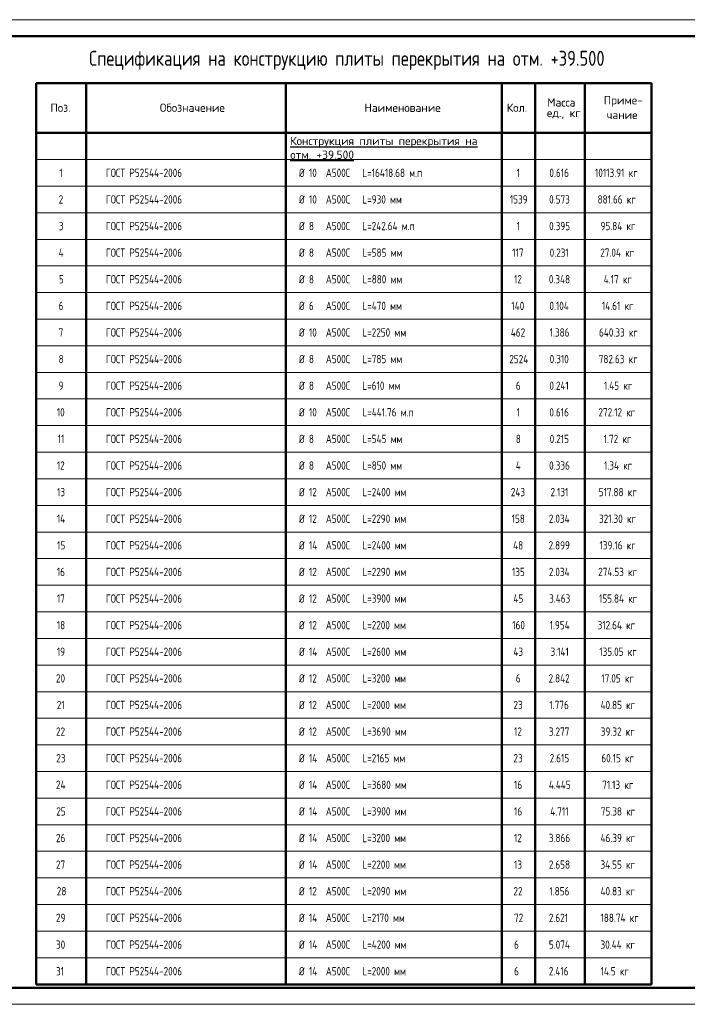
# Model space of a CAD drawing. Header units: millimetres. Extents: x 40580 to 1930067, y -240640 to 81020.
# Tile 280 of 656: x 804263 to 824342, y -240239 to -210635. Entities that reach past the tile are written whole.
import ezdxf

# ---------------------------------------------------------------- set-up
doc = ezdxf.new("R2010")
doc.units = ezdxf.units.MM
doc.layers.add('Standard', color=7, linetype='Continuous', lineweight=25)
doc.layers.add('Ребро вкладыша арматура S1', color=52, linetype='Continuous', lineweight=25)
doc.styles.add('GOST 2.304', font='isocpeur.ttf', dxfattribs={"width": 0.8})
doc.styles.add('ISOCPEUR', font='isocpeur.ttf')

msp = doc.modelspace()

# ---------------------------------------------------------------- linework, layer by layer
at = {"layer": 'Standard', "color": 7, "linetype": 'Continuous', "lineweight": 50, "transparency": 33554687}
for p, q in [((804762.7, -212539), (823262.7, -212539)), ((804762.7, -239639), (804762.7, -212539)), ((806262.7, -212539), (806262.7, -239639)), ((812262.7, -212539), (812262.7, -239639)), ((818762.7, -212539), (818762.7, -239639)), ((819762.7, -212539), (819762.7, -239639)), ((821262.7, -212539), (821262.7, -239639)), ((823262.7, -212539), (823262.7, -239639)), ((804762.7, -214039), (823262.7, -214039)), ((804762.7, -239639), (823262.7, -239639))]:
    msp.add_line(p, q, dxfattribs=at)
at = {"layer": 'Standard', "color": 7, "linetype": 'Continuous', "lineweight": 13, "transparency": 33554687}
for p, q in [((804762.7, -214839), (823262.7, -214839)), ((804762.7, -215639), (823262.7, -215639)), ((804762.7, -216439), (823262.7, -216439)), ((804762.7, -217239), (823262.7, -217239)), ((804762.7, -218039), (823262.7, -218039)), ((804762.7, -218839), (823262.7, -218839)), ((804762.7, -219639), (823262.7, -219639)), ((804762.7, -220439), (823262.7, -220439)), ((804762.7, -221239), (823262.7, -221239)), ((804762.7, -222039), (823262.7, -222039)), ((804762.7, -222839), (823262.7, -222839)), ((804762.7, -223639), (823262.7, -223639)), ((804762.7, -224439), (823262.7, -224439)), ((804762.7, -225239), (823262.7, -225239)), ((804762.7, -226039), (823262.7, -226039)), ((804762.7, -226839), (823262.7, -226839)), ((804762.7, -227639), (823262.7, -227639)), ((804762.7, -228439), (823262.7, -228439)), ((804762.7, -229239), (823262.7, -229239)), ((804762.7, -230039), (823262.7, -230039)), ((804762.7, -230039), (823262.7, -230039)), ((804762.7, -230839), (823262.7, -230839)), ((804762.7, -230839), (823262.7, -230839)), ((804762.7, -231639), (823262.7, -231639)), ((804762.7, -231639), (823262.7, -231639)), ((804762.7, -232439), (823262.7, -232439)), ((804762.7, -233239), (823262.7, -233239)), ((804762.7, -234039), (823262.7, -234039)), ((804762.7, -234839), (823262.7, -234839)), ((804762.7, -235639), (823262.7, -235639)), ((804762.7, -236439), (823262.7, -236439)), ((804762.7, -237239), (823262.7, -237239)), ((804762.7, -238039), (823262.7, -238039)), ((804762.7, -238839), (823262.7, -238839)), ((804762.7, -239639), (823262.7, -239639)), ((804762.7, -239639), (823262.7, -239639)), ((804762.7, -239639), (823262.7, -239639)), ((804762.7, -239639), (823262.7, -239639)), ((804762.7, -239639), (823262.7, -239639)), ((804762.7, -239639), (823262.7, -239639)), ((804762.7, -239639), (823262.7, -239639)), ((804762.7, -239639), (823262.7, -239639)), ((804762.7, -239639), (823262.7, -239639)), ((804762.7, -239639), (823262.7, -239639)), ((804762.7, -239639), (823262.7, -239639)), ((804762.7, -239639), (823262.7, -239639)), ((804762.7, -239639), (823262.7, -239639)), ((804762.7, -239639), (823262.7, -239639)), ((804762.7, -239639), (823262.7, -239639))]:
    msp.add_line(p, q, dxfattribs=at)
msp.add_lwpolyline([(801762.7, -240239), (843762.7, -240239), (843762.7, -210634.9), (801762.7, -210634.9), (801762.7, -240239)], close=True, dxfattribs=at)
at = {"layer": 'Standard', "color": 7, "linetype": 'Continuous', "lineweight": 50, "transparency": 33554687}
msp.add_lwpolyline([(803762.7, -211134.9), (843262.7, -211134.9), (843262.7, -239739), (803762.7, -239739), (803762.7, -211134.9)], close=True, dxfattribs=at)
at = {"layer": 'Ребро вкладыша арматура S1', "color": 7, "linetype": 'Continuous', "lineweight": 13, "transparency": 33554687}
for p, q in [((804762.7, -214839), (804762.7, -215639)), ((823262.7, -214839), (804762.7, -214839)), ((806262.7, -214839), (806262.7, -215639)), ((812262.7, -214839), (812262.7, -215639)), ((818762.7, -214839), (818762.7, -215639)), ((819762.7, -214839), (819762.7, -215639)), ((821262.7, -214839), (821262.7, -215639)), ((823262.7, -214839), (823262.7, -215639)), ((823262.7, -215639), (804762.7, -215639)), ((804762.7, -215639), (804762.7, -216439)), ((806262.7, -215639), (806262.7, -216439)), ((812262.7, -215639), (812262.7, -216439)), ((818762.7, -215639), (818762.7, -216439)), ((819762.7, -215639), (819762.7, -216439)), ((821262.7, -215639), (821262.7, -216439)), ((823262.7, -215639), (823262.7, -216439)), ((823262.7, -216439), (804762.7, -216439)), ((804762.7, -216439), (804762.7, -217239)), ((806262.7, -216439), (806262.7, -217239)), ((812262.7, -216439), (812262.7, -217239)), ((818762.7, -216439), (818762.7, -217239)), ((819762.7, -216439), (819762.7, -217239)), ((821262.7, -216439), (821262.7, -217239)), ((823262.7, -216439), (823262.7, -217239)), ((823262.7, -217239), (804762.7, -217239)), ((804762.7, -217239), (804762.7, -218039)), ((806262.7, -217239), (806262.7, -218039)), ((812262.7, -217239), (812262.7, -218039)), ((818762.7, -217239), (818762.7, -218039)), ((819762.7, -217239), (819762.7, -218039)), ((821262.7, -217239), (821262.7, -218039)), ((823262.7, -217239), (823262.7, -218039)), ((823262.7, -218039), (804762.7, -218039)), ((804762.7, -218039), (804762.7, -218839)), ((806262.7, -218039), (806262.7, -218839)), ((812262.7, -218039), (812262.7, -218839)), ((818762.7, -218039), (818762.7, -218839)), ((819762.7, -218039), (819762.7, -218839)), ((821262.7, -218039), (821262.7, -218839)), ((823262.7, -218039), (823262.7, -218839)), ((823262.7, -218839), (804762.7, -218839)), ((804762.7, -218839), (804762.7, -219639)), ((806262.7, -218839), (806262.7, -219639)), ((812262.7, -218839), (812262.7, -219639)), ((818762.7, -218839), (818762.7, -219639)), ((819762.7, -218839), (819762.7, -219639)), ((821262.7, -218839), (821262.7, -219639)), ((823262.7, -218839), (823262.7, -219639)), ((823262.7, -219639), (804762.7, -219639)), ((804762.7, -219639), (804762.7, -220439)), ((806262.7, -219639), (806262.7, -220439)), ((812262.7, -219639), (812262.7, -220439)), ((818762.7, -219639), (818762.7, -220439)), ((819762.7, -219639), (819762.7, -220439)), ((821262.7, -219639), (821262.7, -220439)), ((823262.7, -219639), (823262.7, -220439)), ((823262.7, -220439), (804762.7, -220439)), ((804762.7, -220439), (804762.7, -221239)), ((806262.7, -220439), (806262.7, -221239)), ((812262.7, -220439), (812262.7, -221239)), ((818762.7, -220439), (818762.7, -221239)), ((819762.7, -220439), (819762.7, -221239)), ((821262.7, -220439), (821262.7, -221239)), ((823262.7, -220439), (823262.7, -221239)), ((823262.7, -221239), (804762.7, -221239)), ((804762.7, -221239), (804762.7, -222039)), ((806262.7, -221239), (806262.7, -222039)), ((812262.7, -221239), (812262.7, -222039)), ((818762.7, -221239), (818762.7, -222039)), ((819762.7, -221239), (819762.7, -222039)), ((821262.7, -221239), (821262.7, -222039)), ((823262.7, -221239), (823262.7, -222039)), ((823262.7, -222039), (804762.7, -222039)), ((804762.7, -222039), (804762.7, -222839)), ((806262.7, -222039), (806262.7, -222839)), ((812262.7, -222039), (812262.7, -222839)), ((818762.7, -222039), (818762.7, -222839)), ((819762.7, -222039), (819762.7, -222839)), ((821262.7, -222039), (821262.7, -222839)), ((823262.7, -222039), (823262.7, -222839)), ((823262.7, -222839), (804762.7, -222839)), ((804762.7, -222839), (804762.7, -223639)), ((806262.7, -222839), (806262.7, -223639)), ((812262.7, -222839), (812262.7, -223639)), ((818762.7, -222839), (818762.7, -223639)), ((819762.7, -222839), (819762.7, -223639)), ((821262.7, -222839), (821262.7, -223639)), ((823262.7, -222839), (823262.7, -223639)), ((823262.7, -223639), (804762.7, -223639)), ((804762.7, -223639), (804762.7, -224439)), ((806262.7, -223639), (806262.7, -224439)), ((812262.7, -223639), (812262.7, -224439)), ((818762.7, -223639), (818762.7, -224439)), ((819762.7, -223639), (819762.7, -224439)), ((821262.7, -223639), (821262.7, -224439)), ((823262.7, -223639), (823262.7, -224439)), ((823262.7, -224439), (804762.7, -224439)), ((804762.7, -224439), (804762.7, -225239)), ((806262.7, -224439), (806262.7, -225239)), ((812262.7, -224439), (812262.7, -225239)), ((818762.7, -224439), (818762.7, -225239)), ((819762.7, -224439), (819762.7, -225239)), ((821262.7, -224439), (821262.7, -225239)), ((823262.7, -224439), (823262.7, -225239)), ((823262.7, -225239), (804762.7, -225239)), ((804762.7, -225239), (804762.7, -226039)), ((806262.7, -225239), (806262.7, -226039)), ((812262.7, -225239), (812262.7, -226039)), ((818762.7, -225239), (818762.7, -226039)), ((819762.7, -225239), (819762.7, -226039)), ((821262.7, -225239), (821262.7, -226039)), ((823262.7, -225239), (823262.7, -226039)), ((823262.7, -226039), (804762.7, -226039)), ((804762.7, -226039), (804762.7, -226839)), ((806262.7, -226039), (806262.7, -226839)), ((812262.7, -226039), (812262.7, -226839)), ((818762.7, -226039), (818762.7, -226839)), ((819762.7, -226039), (819762.7, -226839)), ((821262.7, -226039), (821262.7, -226839)), ((823262.7, -226039), (823262.7, -226839)), ((823262.7, -226839), (804762.7, -226839)), ((804762.7, -226839), (804762.7, -227639)), ((806262.7, -226839), (806262.7, -227639)), ((812262.7, -226839), (812262.7, -227639)), ((818762.7, -226839), (818762.7, -227639)), ((819762.7, -226839), (819762.7, -227639)), ((821262.7, -226839), (821262.7, -227639)), ((823262.7, -226839), (823262.7, -227639)), ((823262.7, -227639), (804762.7, -227639)), ((804762.7, -227639), (804762.7, -228439)), ((806262.7, -227639), (806262.7, -228439)), ((812262.7, -227639), (812262.7, -228439)), ((818762.7, -227639), (818762.7, -228439)), ((819762.7, -227639), (819762.7, -228439)), ((821262.7, -227639), (821262.7, -228439)), ((823262.7, -227639), (823262.7, -228439)), ((823262.7, -228439), (804762.7, -228439)), ((804762.7, -228439), (804762.7, -229239)), ((806262.7, -228439), (806262.7, -229239)), ((812262.7, -228439), (812262.7, -229239)), ((818762.7, -228439), (818762.7, -229239)), ((819762.7, -228439), (819762.7, -229239)), ((821262.7, -228439), (821262.7, -229239)), ((823262.7, -228439), (823262.7, -229239)), ((823262.7, -229239), (804762.7, -229239)), ((804762.7, -229239), (804762.7, -230039)), ((806262.7, -229239), (806262.7, -230039)), ((812262.7, -229239), (812262.7, -230039)), ((818762.7, -229239), (818762.7, -230039)), ((819762.7, -229239), (819762.7, -230039)), ((821262.7, -229239), (821262.7, -230039)), ((823262.7, -229239), (823262.7, -230039)), ((823262.7, -230039), (804762.7, -230039)), ((804762.7, -230039), (804762.7, -230839)), ((806262.7, -230039), (806262.7, -230839)), ((812262.7, -230039), (812262.7, -230839)), ((818762.7, -230039), (818762.7, -230839)), ((819762.7, -230039), (819762.7, -230839)), ((821262.7, -230039), (821262.7, -230839)), ((823262.7, -230039), (823262.7, -230839)), ((823262.7, -230839), (804762.7, -230839)), ((804762.7, -230839), (804762.7, -231639)), ((806262.7, -230839), (806262.7, -231639)), ((812262.7, -230839), (812262.7, -231639)), ((818762.7, -230839), (818762.7, -231639)), ((819762.7, -230839), (819762.7, -231639)), ((821262.7, -230839), (821262.7, -231639)), ((823262.7, -230839), (823262.7, -231639)), ((823262.7, -231639), (804762.7, -231639)), ((804762.7, -231639), (804762.7, -232439)), ((806262.7, -231639), (806262.7, -232439)), ((812262.7, -231639), (812262.7, -232439)), ((818762.7, -231639), (818762.7, -232439)), ((819762.7, -231639), (819762.7, -232439)), ((821262.7, -231639), (821262.7, -232439)), ((823262.7, -231639), (823262.7, -232439)), ((823262.7, -232439), (804762.7, -232439)), ((804762.7, -232439), (804762.7, -233239)), ((806262.7, -232439), (806262.7, -233239)), ((812262.7, -232439), (812262.7, -233239)), ((818762.7, -232439), (818762.7, -233239)), ((819762.7, -232439), (819762.7, -233239)), ((821262.7, -232439), (821262.7, -233239)), ((823262.7, -232439), (823262.7, -233239)), ((823262.7, -233239), (804762.7, -233239)), ((804762.7, -233239), (804762.7, -234039)), ((806262.7, -233239), (806262.7, -234039)), ((812262.7, -233239), (812262.7, -234039)), ((818762.7, -233239), (818762.7, -234039)), ((819762.7, -233239), (819762.7, -234039)), ((821262.7, -233239), (821262.7, -234039)), ((823262.7, -233239), (823262.7, -234039)), ((823262.7, -234039), (804762.7, -234039)), ((804762.7, -234039), (804762.7, -234839)), ((806262.7, -234039), (806262.7, -234839)), ((812262.7, -234039), (812262.7, -234839)), ((818762.7, -234039), (818762.7, -234839)), ((819762.7, -234039), (819762.7, -234839)), ((821262.7, -234039), (821262.7, -234839)), ((823262.7, -234039), (823262.7, -234839)), ((823262.7, -234839), (804762.7, -234839)), ((804762.7, -234839), (804762.7, -235639)), ((806262.7, -234839), (806262.7, -235639)), ((812262.7, -234839), (812262.7, -235639)), ((818762.7, -234839), (818762.7, -235639)), ((819762.7, -234839), (819762.7, -235639)), ((821262.7, -234839), (821262.7, -235639)), ((823262.7, -234839), (823262.7, -235639)), ((804762.7, -235639), (823262.7, -235639)), ((823262.7, -235639), (804762.7, -235639)), ((804762.7, -236439), (823262.7, -236439)), ((823262.7, -236439), (804762.7, -236439)), ((804762.7, -237239), (823262.7, -237239)), ((823262.7, -237239), (804762.7, -237239)), ((804762.7, -238039), (823262.7, -238039)), ((823262.7, -238039), (804762.7, -238039)), ((804762.7, -238839), (823262.7, -238839)), ((823262.7, -238839), (804762.7, -238839))]:
    msp.add_line(p, q, dxfattribs=at)

# ---------------------------------------------------------------- texts
at = {"layer": 'Standard', "color": 7, "linetype": 'Continuous', "lineweight": 50, "transparency": 33554687, "insert": (806351.5, -212143.3), "char_height": 450, "width": 15573.621, "attachment_point": 7, "style": 'GOST 2.304'}
msp.add_mtext('Спецификация\\~на\\~конструкцию\\~плиты\\~перекрытия\\~на\\~отм.\\~+39.500', dxfattribs=at)
at = {"layer": 'Standard', "color": 7, "linetype": 'Continuous', "lineweight": 25, "transparency": 33554687, "char_height": 250, "attachment_point": 7, "style": 'ISOCPEUR'}
for s, insert, width in [('Поз.', (805188.6, -213406.8), 613.446), ('Обозначение', (808479.4, -213406.8), 1697.278), ('Наименование', (814632, -213406.8), 1866.052), ('Кол.', (818912.6, -213406.8), 622.388), ('Масса', (820129.3, -213247.8), 888.965), ('Приме-', (821828.9, -213247.8), 1013.226), ('ед.,\\~кг', (820118.9, -213622.8), 906.665), ('чание', (821916.4, -213622.8), 835.693), ('{\\LКонструкция\\~плиты\\~перекрытия\\~на\\~\\Pотм.\\~+39.500}', (812400.2, -214820.4), 6360.284)]:
    msp.add_mtext(s, dxfattribs=dict(at, insert=insert, width=width))
at = {"layer": 'Ребро вкладыша арматура S1', "color": 7, "linetype": 'Continuous', "lineweight": 25, "transparency": 33554687, "char_height": 250, "attachment_point": 7, "style": 'GOST 2.304'}
for s, insert, width in [('1', (805458.5, -215364), 231.561), ('ГОСТ\\~Р52544-2006', (806852.7, -215364), 2540.601), ('Ø', (812662.7, -215364), 288.007), ('10', (812961.6, -215364), 391.394), ('А500С', (813469.5, -215364), 906.494), ('L=16418.68\\~м.п', (814570.2, -215364), 1900.891), ('1', (819208.6, -215364), 231.555), ('0.616', (820194, -215364), 764.337), ('10113.91\\~кг', (821564.8, -215364), 1528.125), ('2', (805433.6, -216164), 284.827), ('ГОСТ\\~Р52544-2006', (806852.7, -216164), 2540.601), ('Ø', (812662.7, -216164), 288.007), ('10', (812961.6, -216164), 391.394), ('А500С', (813469.5, -216164), 906.494), ('L=930\\~мм', (814570.2, -216164), 1261.548), ('1539', (819004.4, -216164), 640.076), ('0.573', (820185.6, -216164), 782.233), ('881.66\\~кг', (821644, -216164), 1368.298), ('3', (805441.9, -216964), 267.139), ('ГОСТ\\~Р52544-2006', (806852.7, -216964), 2540.601), ('Ø', (812662.7, -216964), 288.007), ('8', (812961.6, -216964), 284.839), ('А500С', (813469.5, -216964), 906.494), ('L=242.64\\~м.п', (814570.2, -216964), 1687.775), ('1', (819208.6, -216964), 231.555), ('0.395', (820185.6, -216964), 782.233), ('95.84\\~кг', (821731.5, -216964), 1190.765), ('4', (805433.6, -217764), 284.827), ('ГОСТ\\~Р52544-2006', (806852.7, -217764), 2540.601), ('Ø', (812662.7, -217764), 288.007), ('8', (812961.6, -217764), 284.839), ('А500С', (813469.5, -217764), 906.494), ('L=585\\~мм', (814570.2, -217764), 1243.848), ('117', (819075.2, -217764), 497.943), ('0.231', (820202.3, -217764), 746.643), ('27.04\\~кг', (821723.1, -217764), 1208.453), ('5', (805441.9, -218564), 267.139), ('ГОСТ\\~Р52544-2006', (806852.7, -218564), 2540.601), ('Ø', (812662.7, -218564), 288.007), ('8', (812961.6, -218564), 284.839), ('А500С', (813469.5, -218564), 906.494), ('L=880\\~мм', (814570.2, -218564), 1279.242), ('12', (819129.4, -218564), 391.4), ('0.348', (820177.3, -218564), 799.927), ('4.17\\~кг', (821827.3, -218564), 995.343), ('6', (805433.6, -219364), 284.827), ('ГОСТ\\~Р52544-2006', (806852.7, -219364), 2540.601), ('Ø', (812662.7, -219364), 288.007), ('6', (812961.6, -219364), 284.839), ('А500С', (813469.5, -219364), 906.494), ('L=470\\~мм', (814570.2, -219364), 1279.242), ('140', (819050.2, -219364), 551.233), ('0.104', (820194, -219364), 764.337), ('14.61\\~кг', (821773.1, -219364), 1101.898), ('7', (805433.6, -220164), 284.827), ('ГОСТ\\~Р52544-2006', (806852.7, -220164), 2540.601), ('Ø', (812662.7, -220164), 288.007), ('10', (812961.6, -220164), 391.394), ('А500С', (813469.5, -220164), 906.494), ('L=2250\\~мм', (814570.2, -220164), 1421.381), ('462', (819033.5, -220164), 250), ('1.386', (820202.3, -220164), 746.643), ('640.33\\~кг', (821685.6, -220164), 1279.626), ('8', (805433.6, -220964), 284.827), ('ГОСТ\\~Р52544-2006', (806852.7, -220964), 2540.601), ('Ø', (812662.7, -220964), 288.007), ('8', (812961.6, -220964), 284.839), ('А500С', (813469.5, -220964), 906.494), ('L=785\\~мм', (814570.2, -220964), 1261.548), ('2524', (818987.7, -220964), 675.671), ('0.310', (820202.3, -220964), 746.643), ('782.63\\~кг', (821677.3, -220964), 1297.314), ('9', (805433.6, -221764), 284.827), ('ГОСТ\\~Р52544-2006', (806852.7, -221764), 2540.601), ('Ø', (812662.7, -221764), 288.007), ('8', (812961.6, -221764), 284.839), ('А500С', (813469.5, -221764), 906.494), ('L=610\\~мм', (814570.2, -221764), 1225.964), ('6', (819183.6, -221764), 284.833), ('0.241', (820194, -221764), 764.337), ('1.45\\~кг', (821835.6, -221764), 977.643), ('10', (805379.4, -222564), 391.394), ('ГОСТ\\~Р52544-2006', (806852.7, -222564), 2540.601), ('Ø', (812662.7, -222564), 288.007), ('10', (812961.6, -222564), 391.394), ('А500С', (813469.5, -222564), 906.494), ('L=441.76\\~м.п', (814570.2, -222564), 1634.491), ('1', (819208.6, -222564), 231.555), ('0.616', (820194, -222564), 764.337), ('272.12\\~кг', (821669, -222564), 1315.021), ('11', (805404.4, -223364), 338.11), ('ГОСТ\\~Р52544-2006', (806852.7, -223364), 2540.601), ('Ø', (812662.7, -223364), 288.007), ('8', (812961.6, -223364), 284.839), ('А500С', (813469.5, -223364), 906.494), ('L=545\\~мм', (814570.2, -223364), 1243.848), ('8', (819183.6, -223364), 284.833), ('0.215', (820202.3, -223364), 746.643), ('1.72\\~кг', (821827.3, -223364), 995.343), ('12', (805379.4, -224164), 391.394), ('ГОСТ\\~Р52544-2006', (806852.7, -224164), 2540.601), ('Ø', (812662.7, -224164), 288.007), ('8', (812961.6, -224164), 284.839), ('А500С', (813469.5, -224164), 906.494), ('L=850\\~мм', (814570.2, -224164), 1261.548), ('4', (819183.6, -224164), 284.833), ('0.336', (820185.6, -224164), 782.233), ('1.34\\~кг', (821835.6, -224164), 977.643), ('13', (805387.7, -224964), 373.7), ('ГОСТ\\~Р52544-2006', (806852.7, -224964), 2540.601), ('Ø', (812662.7, -224964), 288.007), ('12', (812961.6, -224964), 391.394), ('А500С', (813469.5, -224964), 906.494), ('L=2400\\~мм', (814570.2, -224964), 1439.075), ('243', (819033.5, -224964), 586.816), ('2.131', (820227.3, -224964), 693.365), ('517.88\\~кг', (821677.3, -224964), 1297.314), ('14', (805379.4, -225764), 391.394), ('ГОСТ\\~Р52544-2006', (806852.7, -225764), 2540.601), ('Ø', (812662.7, -225764), 288.007), ('12', (812961.6, -225764), 391.394), ('А500С', (813469.5, -225764), 906.494), ('L=2290\\~мм', (814570.2, -225764), 1439.075), ('158', (819058.5, -225764), 533.539), ('2.034', (820177.3, -225764), 799.927), ('321.30\\~кг', (821685.6, -225764), 1279.626), ('15', (805387.7, -226564), 373.7), ('ГОСТ\\~Р52544-2006', (806852.7, -226564), 2540.601), ('Ø', (812662.7, -226564), 288.007), ('14', (812961.6, -226564), 391.394), ('А500С', (813469.5, -226564), 906.494), ('L=2400\\~мм', (814570.2, -226564), 1439.075), ('48', (819104.4, -226564), 444.659), ('2.899', (820169, -226564), 817.621), ('139.16\\~кг', (821702.3, -226564), 1244.031), ('16', (805379.4, -227364), 391.394), ('ГОСТ\\~Р52544-2006', (806852.7, -227364), 2540.601), ('Ø', (812662.7, -227364), 288.007), ('12', (812961.6, -227364), 391.394), ('А500С', (813469.5, -227364), 906.494), ('L=2290\\~мм', (814570.2, -227364), 1439.075), ('135', (819066.9, -227364), 515.839), ('2.034', (820177.3, -227364), 799.927), ('274.53\\~кг', (821660.6, -227364), 1332.898), ('17', (805379.4, -228164), 391.394), ('ГОСТ\\~Р52544-2006', (806852.7, -228164), 2540.601), ('Ø', (812662.7, -228164), 288.007), ('12', (812961.6, -228164), 391.394), ('А500С', (813469.5, -228164), 906.494), ('L=3900\\~мм', (814570.2, -228164), 1421.381), ('45', (819112.7, -228164), 426.971), ('3.463', (820185.6, -228164), 782.233), ('155.84\\~кг', (821685.6, -228164), 1279.626), ('18', (805379.4, -228964), 391.394), ('ГОСТ\\~Р52544-2006', (806852.7, -228964), 2540.601), ('Ø', (812662.7, -228964), 288.007), ('12', (812961.6, -228964), 391.394), ('А500С', (813469.5, -228964), 906.494), ('L=2200\\~мм', (814570.2, -228964), 1439.075), ('160', (819075.2, -228964), 497.943), ('1.954', (820202.3, -228964), 746.643), ('312.64\\~кг', (821644, -228964), 1368.298), ('19', (805379.4, -229764), 391.394), ('ГОСТ\\~Р52544-2006', (806852.7, -229764), 2540.601), ('Ø', (812662.7, -229764), 288.007), ('А500С', (813469.5, -229764), 906.494), ('L=2600\\~мм', (814570.2, -229764), 1439.075), ('43', (819112.7, -229764), 426.971), ('3.141', (820227.3, -229764), 693.365), ('135.05\\~кг', (821694, -229764), 1261.92), ('14', (812961.6, -229764), 391.394), ('20', (805354.4, -230564), 444.672), ('ГОСТ\\~Р52544-2006', (806852.7, -230564), 2540.601), ('Ø', (812662.7, -230564), 288.007), ('12', (812961.6, -230564), 391.394), ('А500С', (813469.5, -230564), 906.494), ('L=3200\\~мм', (814570.2, -230564), 1421.381), ('6', (819183.6, -230564), 284.833), ('2.842', (820169, -230564), 817.621), ('17.05\\~кг', (821756.5, -230564), 1137.476), ('21', (805379.4, -231364), 391.394), ('ГОСТ\\~Р52544-2006', (806852.7, -231364), 2540.601), ('Ø', (812662.7, -231364), 288.007), ('12', (812961.6, -231364), 391.394), ('А500С', (813469.5, -231364), 906.494), ('L=2000\\~мм', (814570.2, -231364), 1439.075), ('23', (819112.7, -231364), 426.971), ('1.776', (820194, -231364), 764.337), ('40.85\\~кг', (821731.5, -231364), 1190.765), ('22', (805354.4, -232164), 444.672), ('ГОСТ\\~Р52544-2006', (806852.7, -232164), 2540.601), ('Ø', (812662.7, -232164), 288.007), ('12', (812961.6, -232164), 391.394), ('А500С', (813469.5, -232164), 906.494), ('L=3690\\~мм', (814570.2, -232164), 1421.381), ('12', (819129.4, -232164), 391.4), ('3.277', (820177.3, -232164), 799.927), ('39.32\\~кг', (821739.8, -232164), 1173.059), ('23', (805362.7, -232964), 426.978), ('ГОСТ\\~Р52544-2006', (806852.7, -232964), 2540.601), ('Ø', (812662.7, -232964), 288.007), ('14', (812961.6, -232964), 391.394), ('А500С', (813469.5, -232964), 906.494), ('L=2165\\~мм', (814570.2, -232964), 1368.103), ('23', (819112.7, -232964), 426.971), ('2.615', (820202.3, -232964), 746.643), ('60.15\\~кг', (821756.5, -232964), 1137.476), ('24', (805354.4, -233764), 444.672), ('ГОСТ\\~Р52544-2006', (806852.7, -233764), 2540.601), ('Ø', (812662.7, -233764), 288.007), ('14', (812961.6, -233764), 391.394), ('А500С', (813469.5, -233764), 906.494), ('L=3680\\~мм', (814570.2, -233764), 1421.381), ('16', (819129.4, -233764), 391.4), ('4.445', (820177.3, -233764), 799.927), ('71.13\\~кг', (821781.5, -233764), 1084.204), ('25', (805362.7, -234564), 426.978), ('ГОСТ\\~Р52544-2006', (806852.7, -234564), 2540.601), ('Ø', (812662.7, -234564), 288.007), ('14', (812961.6, -234564), 391.394), ('А500С', (813469.5, -234564), 906.494), ('L=3900\\~мм', (814570.2, -234564), 1421.381), ('16', (819129.4, -234564), 391.4), ('4.711', (820219, -234564), 711.072), ('75.38\\~кг', (821739.8, -234564), 1173.059), ('26', (805354.4, -235364), 444.672), ('ГОСТ\\~Р52544-2006', (806852.7, -235364), 2540.601), ('Ø', (812662.7, -235364), 288.007), ('14', (812961.6, -235364), 391.394), ('А500С', (813469.5, -235364), 906.494), ('L=3200\\~мм', (814570.2, -235364), 1421.381), ('12', (819129.4, -235364), 391.4), ('3.866', (820177.3, -235364), 799.927), ('46.39\\~кг', (821731.5, -235364), 1190.765), ('27', (805354.4, -236164), 444.672), ('ГОСТ\\~Р52544-2006', (806852.7, -236164), 2540.601), ('Ø', (812662.7, -236164), 288.007), ('14', (812961.6, -236164), 391.394), ('А500С', (813469.5, -236164), 906.494), ('L=2200\\~мм', (814570.2, -236164), 1421.381), ('13', (819129.4, -236164), 391.4), ('2.658', (820177.3, -236164), 799.927), ('34.55\\~кг', (821731.5, -236164), 1190.765), ('28', (805379.4, -236964), 391.394), ('ГОСТ\\~Р52544-2006', (806852.7, -236964), 2540.601), ('Ø', (812662.7, -236964), 288.007), ('12', (812961.6, -236964), 391.394), ('А500С', (813469.5, -236964), 906.494), ('L=2090\\~мм', (814570.2, -236964), 1439.075), ('22', (819112.7, -236964), 426.971), ('1.856', (820194, -236964), 764.337), ('40.83\\~кг', (821731.5, -236964), 1190.765), ('ГОСТ\\~Р52544-2006', (806852.7, -237764), 2540.601), ('Ø', (812662.7, -237764), 288.007), ('L=2170\\~мм', (814570.2, -237764), 1421.381), ('188.74\\~кг', (821731.5, -237764), 1190.765), ('29', (805354.4, -237764), 444.672), ('14', (812961.6, -237764), 391.394), ('А500С', (813469.5, -237764), 906.494), ('72', (819129.4, -237764), 391.4), ('2.621', (820177.3, -237764), 799.927), ('30', (805354.4, -238569.2), 444.672), ('ГОСТ\\~Р52544-2006', (806852.7, -238569.2), 2540.601), ('Ø', (812662.7, -238569.2), 288.007), ('14', (812961.6, -238569.2), 391.394), ('А500С', (813469.5, -238569.2), 906.494), ('L=4200\\~мм', (814570.2, -238569.2), 1421.381), ('6', (819129.4, -238569.2), 391.4), ('5.074', (820177.3, -238569.2), 799.927), ('30.44\\~кг', (821731.5, -238569.2), 1190.765), ('31', (805354.4, -239369.2), 444.672), ('ГОСТ\\~Р52544-2006', (806852.7, -239369.2), 2540.601), ('Ø', (812662.7, -239369.2), 288.007), ('14', (812961.6, -239369.2), 391.394), ('А500С', (813469.5, -239369.2), 906.494), ('L=2000\\~мм', (814570.2, -239369.2), 1421.381), ('6', (819129.4, -239369.2), 391.4), ('2.416', (820177.3, -239369.2), 799.927), ('14.5\\~кг', (821731.5, -239369.2), 1190.765)]:
    msp.add_mtext(s, dxfattribs=dict(at, insert=insert, width=width))

doc.saveas('drawing.dxf')
